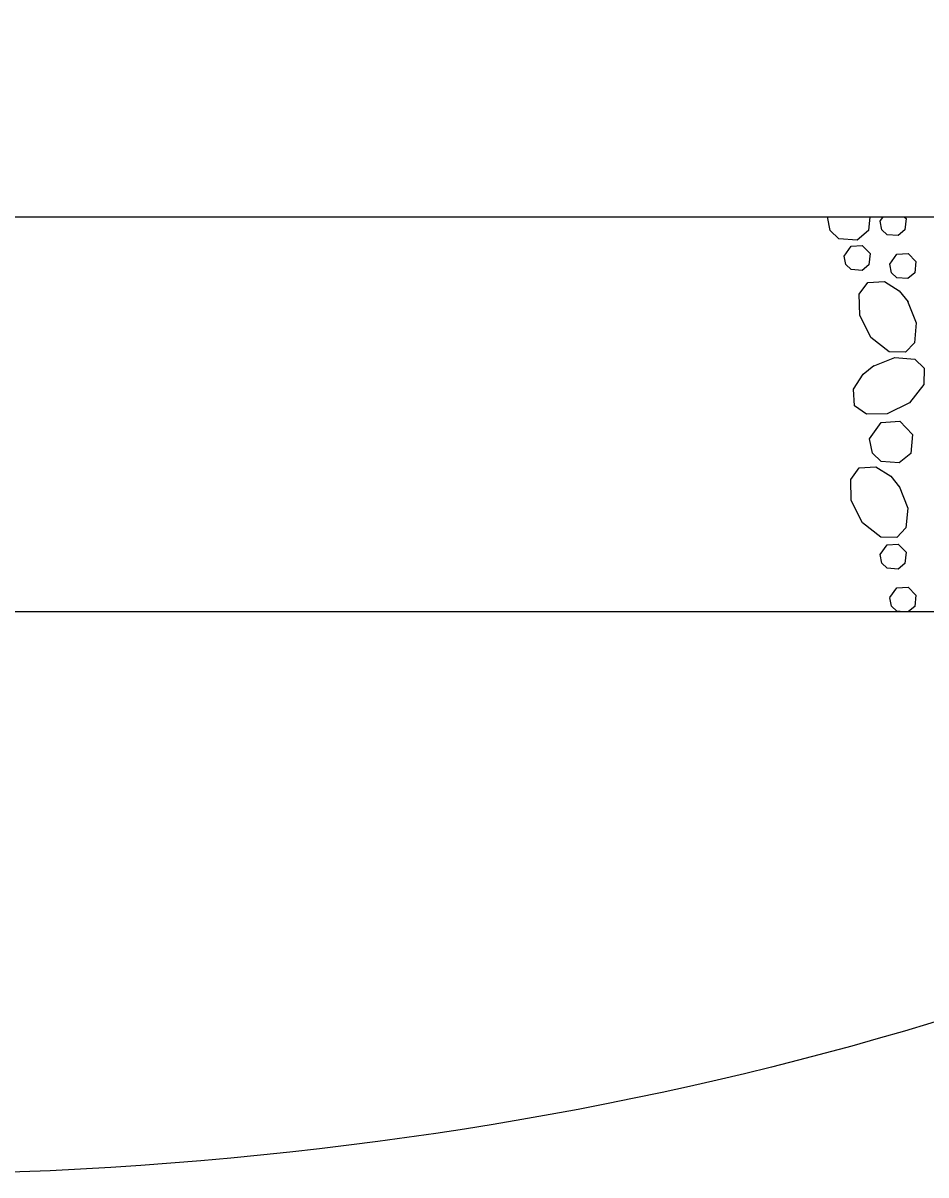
# Model space of a CAD drawing. Extents: x 636530 to 644067, y 294168 to 299122.
# Drawn here: x 638622.73 to 638643.65, y 297962.39 to 297989.08 of the extents above; entities that cross this region are included whole.
import ezdxf

# ---------------------------------------------------------------- set-up
doc = ezdxf.new("R2010")
doc.units = 0
doc.layers.add('1', color=7, linetype='Continuous')

msp = doc.modelspace()

# ---------------------------------------------------------------- linework, layer by layer
at = {"layer": '1'}
for p, q in [((638586.73, 297984.591), (638651.603, 297984.591)), ((638580.634, 297975.447), (638657.699, 297975.447))]:
    msp.add_line(p, q, dxfattribs=at)
for points in [[(638642.348, 297984.591), (638642.317, 297984.272), (638642.051, 297984.051), (638641.627, 297984.082), (638641.428, 297984.275), (638641.366, 297984.591)], [(638642.587, 297984.49), (638642.657, 297984.591)], [(638643.143, 297984.591), (638643.185, 297984.548), (638643.159, 297984.288), (638643, 297984.156), (638642.745, 297984.174), (638642.625, 297984.29), (638642.587, 297984.489)], [(638641.754, 297983.682), (638641.916, 297983.912), (638642.173, 297983.927), (638642.352, 297983.741), (638642.326, 297983.481), (638642.167, 297983.348), (638641.913, 297983.367), (638641.793, 297983.483), (638641.754, 297983.682)], [(638642.813, 297983.493), (638642.975, 297983.723), (638643.232, 297983.738), (638643.412, 297983.552), (638643.386, 297983.292), (638643.227, 297983.159), (638642.972, 297983.178), (638642.852, 297983.294), (638642.814, 297983.493)], [(638643.22, 297982.64), (638643.419, 297982.137), (638643.379, 297981.675), (638643.171, 297981.455), (638642.796, 297981.462), (638642.369, 297981.796), (638642.112, 297982.311), (638642.103, 297982.796), (638642.298, 297983.07), (638642.684, 297983.095), (638643.03, 297982.874), (638643.233, 297982.62)], [(638642.422, 297981.132), (638642.926, 297981.331), (638643.388, 297981.291), (638643.607, 297981.082), (638643.6, 297980.707), (638643.267, 297980.281), (638642.752, 297980.024), (638642.266, 297980.015), (638641.993, 297980.209), (638641.967, 297980.596), (638642.189, 297980.942), (638642.443, 297981.145)], [(638642.341, 297979.446), (638642.61, 297979.829), (638643.039, 297979.853), (638643.338, 297979.544), (638643.295, 297979.11), (638643.029, 297978.89), (638642.606, 297978.92), (638642.406, 297979.114), (638642.341, 297979.446)], [(638643.025, 297978.347), (638643.224, 297977.844), (638643.184, 297977.382), (638642.976, 297977.162), (638642.601, 297977.169), (638642.174, 297977.502), (638641.917, 297978.018), (638641.908, 297978.503), (638642.103, 297978.776), (638642.489, 297978.802), (638642.835, 297978.581), (638643.038, 297978.327)], [(638642.587, 297976.764), (638642.748, 297976.993), (638643.006, 297977.008), (638643.185, 297976.822), (638643.159, 297976.562), (638643, 297976.43), (638642.745, 297976.448), (638642.625, 297976.564), (638642.587, 297976.764)], [(638642.813, 297975.768), (638642.975, 297975.997), (638643.232, 297976.012), (638643.412, 297975.826), (638643.386, 297975.566), (638643.242, 297975.447)], [(638643.047, 297975.447), (638642.972, 297975.452), (638642.852, 297975.568), (638642.814, 297975.767)]]:
    msp.add_lwpolyline(points, dxfattribs=at)
msp.add_ellipse((638619.083, 297996.196), major_axis=(-55.517, 0), ratio=0.608854, dxfattribs=at)

doc.saveas('drawing.dxf')
